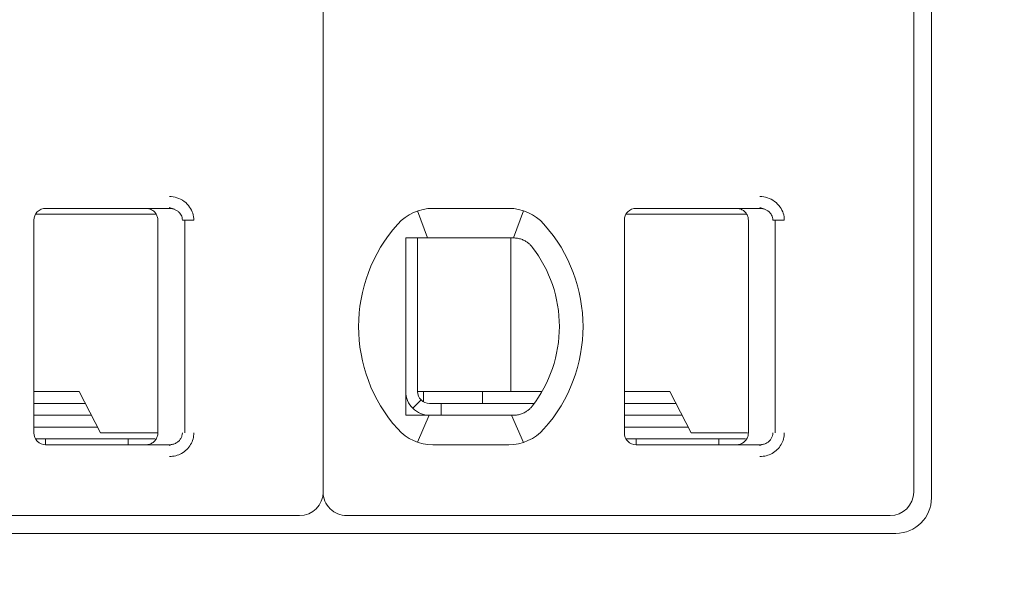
# Model space of a CAD drawing. Header units: millimetres. Extents: x -1114 to 1396, y -630 to 631.
# Tile 534 of 656: x 834.92 to 843.26, y -484.28 to -479.63. Entities that reach past the tile are written whole.
import ezdxf

# ---------------------------------------------------------------- set-up
doc = ezdxf.new("R2010")
doc.units = ezdxf.units.MM
doc.header["$MEASUREMENT"] = 0

msp = doc.modelspace()

# ---------------------------------------------------------------- linework, layer by layer
at = {"lineweight": 18}
for points, knots in [([(1038.9843, -629.7647), (1038.9843, -629.7647), (-1111.4882, -629.7647), (-1111.4882, -629.7647), (-1111.4882, -629.7647), (-1111.4882, -629.7647), (-1111.4882, 630.7883), (-1111.4882, 630.7883), (-1111.4882, 630.7883), (-1111.4882, 630.7883), (1038.9843, 630.7883), (1038.9843, 630.7883)], [0, 0, 0, 0, 0.333333, 0.333333, 0.333333, 0.333333, 0.666667, 0.666667, 0.666667, 0.666667, 1, 1, 1, 1]), ([(836.1902, -481.129), (836.2123, -481.1288), (836.2334, -481.1321), (836.2545, -481.1388), (836.2545, -481.1388), (836.2756, -481.1456), (836.2967, -481.1559), (836.3152, -481.1695), (836.3152, -481.1695), (836.3338, -481.1831), (836.3499, -481.2001), (836.3621, -481.2173), (836.3621, -481.2173), (836.3743, -481.2345), (836.3826, -481.252), (836.3883, -481.2706), (836.3883, -481.2706), (836.394, -481.2891), (836.3972, -481.3086), (836.3973, -481.329)], [0, 0, 0, 0, 0.2, 0.2, 0.2, 0.2, 0.4, 0.4, 0.4, 0.4, 0.6, 0.6, 0.6, 0.6, 0.8, 0.8, 0.8, 0.8, 1, 1, 1, 1]), ([(841.1902, -481.129), (841.2123, -481.1288), (841.2334, -481.1321), (841.2545, -481.1388), (841.2545, -481.1388), (841.2756, -481.1456), (841.2967, -481.1559), (841.3152, -481.1695), (841.3152, -481.1695), (841.3338, -481.1831), (841.3499, -481.2001), (841.3621, -481.2173), (841.3621, -481.2173), (841.3743, -481.2345), (841.3826, -481.252), (841.3883, -481.2706), (841.3883, -481.2706), (841.394, -481.2891), (841.3972, -481.3086), (841.3973, -481.329)], [0, 0, 0, 0, 0.2, 0.2, 0.2, 0.2, 0.4, 0.4, 0.4, 0.4, 0.6, 0.6, 0.6, 0.6, 0.8, 0.8, 0.8, 0.8, 1, 1, 1, 1]), ([(835.1428, -481.229), (835.1163, -481.229), (835.0909, -481.2395), (835.0721, -481.2582), (835.0721, -481.2582), (835.0533, -481.277), (835.0428, -481.3024), (835.0428, -481.329)], [0, 0, 0, 0, 0.5, 0.5, 0.5, 0.5, 1, 1, 1, 1]), ([(835.1428, -481.229), (835.1163, -481.229), (835.0909, -481.2395), (835.0721, -481.2582), (835.0721, -481.2582), (835.0533, -481.277), (835.0428, -481.3024), (835.0428, -481.329)], [0, 0, 0, 0, 0.5, 0.5, 0.5, 0.5, 1, 1, 1, 1]), ([(835.9928, -481.229), (836.0033, -481.229), (836.0138, -481.2306), (836.0238, -481.2339), (836.0238, -481.2339), (836.0338, -481.2371), (836.0432, -481.242), (836.0517, -481.2481), (836.0517, -481.2481), (836.0602, -481.2543), (836.0676, -481.2618), (836.0738, -481.2702), (836.0738, -481.2702), (836.0799, -481.2787), (836.0847, -481.2882), (836.088, -481.2982), (836.088, -481.2982), (836.0912, -481.3081), (836.0928, -481.3186), (836.0928, -481.329)], [0, 0, 0, 0, 0.2, 0.2, 0.2, 0.2, 0.4, 0.4, 0.4, 0.4, 0.6, 0.6, 0.6, 0.6, 0.8, 0.8, 0.8, 0.8, 1, 1, 1, 1]), ([(836.1902, -481.229), (836.199, -481.229), (836.2077, -481.2299), (836.2162, -481.2318), (836.2162, -481.2318), (836.2246, -481.2336), (836.2327, -481.2363), (836.2405, -481.2399), (836.2405, -481.2399), (836.248, -481.2434), (836.2552, -481.2477), (836.2618, -481.2528), (836.2618, -481.2528), (836.268, -481.2575), (836.2736, -481.2629), (836.2785, -481.2688), (836.2785, -481.2688), (836.283, -481.2743), (836.287, -481.2802), (836.2902, -481.2864), (836.2902, -481.2864), (836.2935, -481.2927), (836.296, -481.2992), (836.2978, -481.306), (836.2978, -481.306), (836.2997, -481.3135), (836.3007, -481.3212), (836.3007, -481.329)], [0, 0, 0, 0, 0.142857, 0.142857, 0.142857, 0.142857, 0.285714, 0.285714, 0.285714, 0.285714, 0.428571, 0.428571, 0.428571, 0.428571, 0.571429, 0.571429, 0.571429, 0.571429, 0.714286, 0.714286, 0.714286, 0.714286, 0.857143, 0.857143, 0.857143, 0.857143, 1, 1, 1, 1]), ([(840.1428, -481.229), (840.1163, -481.229), (840.0909, -481.2395), (840.0721, -481.2582), (840.0721, -481.2582), (840.0533, -481.277), (840.0428, -481.3024), (840.0428, -481.329)], [0, 0, 0, 0, 0.5, 0.5, 0.5, 0.5, 1, 1, 1, 1]), ([(840.1428, -481.229), (840.1163, -481.229), (840.0909, -481.2395), (840.0721, -481.2582), (840.0721, -481.2582), (840.0533, -481.277), (840.0428, -481.3024), (840.0428, -481.329)], [0, 0, 0, 0, 0.5, 0.5, 0.5, 0.5, 1, 1, 1, 1]), ([(840.9928, -481.229), (841.0033, -481.229), (841.0138, -481.2306), (841.0238, -481.2339), (841.0238, -481.2339), (841.0338, -481.2371), (841.0432, -481.242), (841.0517, -481.2481), (841.0517, -481.2481), (841.0602, -481.2543), (841.0676, -481.2618), (841.0738, -481.2702), (841.0738, -481.2702), (841.0799, -481.2787), (841.0847, -481.2882), (841.088, -481.2982), (841.088, -481.2982), (841.0912, -481.3081), (841.0928, -481.3186), (841.0928, -481.329)], [0, 0, 0, 0, 0.2, 0.2, 0.2, 0.2, 0.4, 0.4, 0.4, 0.4, 0.6, 0.6, 0.6, 0.6, 0.8, 0.8, 0.8, 0.8, 1, 1, 1, 1]), ([(841.1902, -481.229), (841.199, -481.229), (841.2077, -481.2299), (841.2162, -481.2318), (841.2162, -481.2318), (841.2246, -481.2336), (841.2327, -481.2363), (841.2405, -481.2399), (841.2405, -481.2399), (841.248, -481.2434), (841.2552, -481.2477), (841.2618, -481.2528), (841.2618, -481.2528), (841.268, -481.2575), (841.2736, -481.2629), (841.2785, -481.2688), (841.2785, -481.2688), (841.283, -481.2743), (841.287, -481.2802), (841.2902, -481.2864), (841.2902, -481.2864), (841.2935, -481.2927), (841.296, -481.2992), (841.2978, -481.306), (841.2978, -481.306), (841.2997, -481.3135), (841.3007, -481.3212), (841.3007, -481.329)], [0, 0, 0, 0, 0.142857, 0.142857, 0.142857, 0.142857, 0.285714, 0.285714, 0.285714, 0.285714, 0.428571, 0.428571, 0.428571, 0.428571, 0.571429, 0.571429, 0.571429, 0.571429, 0.714286, 0.714286, 0.714286, 0.714286, 0.857143, 0.857143, 0.857143, 0.857143, 1, 1, 1, 1]), ([(838.1928, -481.479), (838.1996, -481.479), (838.2064, -481.479), (838.2132, -481.479), (838.2132, -481.479), (838.22, -481.479), (838.2268, -481.479), (838.2337, -481.479), (838.2337, -481.479), (838.2405, -481.479), (838.2474, -481.479), (838.2543, -481.479)], [0, 0, 0, 0, 0.333333, 0.333333, 0.333333, 0.333333, 0.666667, 0.666667, 0.666667, 0.666667, 1, 1, 1, 1]), ([(838.1928, -481.479), (838.1928, -481.5299), (838.1928, -481.5824), (838.1928, -481.6373), (838.1928, -481.6373), (838.1928, -481.6648), (838.1928, -481.6929), (838.1928, -481.7218), (838.1928, -481.7218), (838.1928, -481.7363), (838.1928, -481.751), (838.1928, -481.7659), (838.1928, -481.7659), (838.1928, -481.7808), (838.1928, -481.796), (838.1928, -481.8113), (838.1928, -481.8113), (838.1928, -481.8421), (838.1928, -481.8737), (838.1928, -481.9064), (838.1928, -481.9064), (838.1928, -481.9391), (838.1928, -481.9729), (838.1928, -482.0083), (838.1928, -482.0083), (838.1928, -482.0259), (838.1928, -482.0439), (838.1928, -482.062), (838.1928, -482.062), (838.1928, -482.0801), (838.1928, -482.0984), (838.1928, -482.1169), (838.1928, -482.1169), (838.1928, -482.1354), (838.1928, -482.1541), (838.1928, -482.173), (838.1928, -482.173), (838.1928, -482.192), (838.1928, -482.2113), (838.1928, -482.2303), (838.1928, -482.2303), (838.1928, -482.2683), (838.1928, -482.3059), (838.1928, -482.3429), (838.1928, -482.3429), (838.1928, -482.3522), (838.1928, -482.3615), (838.1928, -482.3707), (838.1928, -482.3707), (838.1928, -482.3799), (838.1928, -482.3891), (838.1928, -482.3982), (838.1928, -482.3982), (838.1928, -482.4164), (838.1928, -482.4342), (838.1928, -482.4517), (838.1928, -482.4517), (838.1928, -482.4867), (838.1928, -482.5203), (838.1928, -482.5529), (838.1928, -482.5529), (838.1928, -482.5693), (838.1928, -482.5854), (838.1928, -482.6012), (838.1928, -482.6012), (838.1928, -482.6171), (838.1928, -482.6327), (838.1928, -482.6481), (838.1928, -482.6481), (838.1928, -482.6787), (838.1928, -482.7083), (838.1928, -482.7371), (838.1928, -482.7371), (838.1928, -482.7658), (838.1928, -482.7938), (838.1928, -482.8211), (838.1928, -482.8211), (838.1928, -482.8759), (838.1928, -482.9282), (838.1928, -482.979)], [0, 0, 0, 0, 0.05, 0.05, 0.05, 0.05, 0.1, 0.1, 0.1, 0.1, 0.15, 0.15, 0.15, 0.15, 0.2, 0.2, 0.2, 0.2, 0.25, 0.25, 0.25, 0.25, 0.3, 0.3, 0.3, 0.3, 0.35, 0.35, 0.35, 0.35, 0.4, 0.4, 0.4, 0.4, 0.45, 0.45, 0.45, 0.45, 0.5, 0.5, 0.5, 0.5, 0.55, 0.55, 0.55, 0.55, 0.6, 0.6, 0.6, 0.6, 0.65, 0.65, 0.65, 0.65, 0.7, 0.7, 0.7, 0.7, 0.75, 0.75, 0.75, 0.75, 0.8, 0.8, 0.8, 0.8, 0.85, 0.85, 0.85, 0.85, 0.9, 0.9, 0.9, 0.9, 0.95, 0.95, 0.95, 0.95, 1, 1, 1, 1]), ([(838.422, -481.479), (838.4168, -481.479), (838.4116, -481.479), (838.4064, -481.479), (838.4064, -481.479), (838.4011, -481.479), (838.3958, -481.479), (838.3904, -481.479), (838.3904, -481.479), (838.385, -481.479), (838.3795, -481.479), (838.3738, -481.479), (838.3738, -481.479), (838.3682, -481.479), (838.3624, -481.479), (838.3564, -481.479), (838.3564, -481.479), (838.3504, -481.479), (838.3443, -481.479), (838.338, -481.479), (838.338, -481.479), (838.3317, -481.479), (838.3253, -481.479), (838.3187, -481.479), (838.3187, -481.479), (838.3121, -481.479), (838.3054, -481.479), (838.2984, -481.479), (838.2984, -481.479), (838.2915, -481.479), (838.2844, -481.479), (838.277, -481.479), (838.277, -481.479), (838.2696, -481.479), (838.2621, -481.479), (838.2543, -481.479)], [0, 0, 0, 0, 0.111111, 0.111111, 0.111111, 0.111111, 0.222222, 0.222222, 0.222222, 0.222222, 0.333333, 0.333333, 0.333333, 0.333333, 0.444444, 0.444444, 0.444444, 0.444444, 0.555556, 0.555556, 0.555556, 0.555556, 0.666667, 0.666667, 0.666667, 0.666667, 0.777778, 0.777778, 0.777778, 0.777778, 0.888889, 0.888889, 0.888889, 0.888889, 1, 1, 1, 1]), ([(839.1052, -481.479), (839.1005, -481.479), (839.0958, -481.479), (839.0912, -481.479), (839.0912, -481.479), (839.0865, -481.479), (839.0818, -481.479), (839.0772, -481.479), (839.0772, -481.479), (839.0727, -481.479), (839.0681, -481.479), (839.0636, -481.479)], [0, 0, 0, 0, 0.333333, 0.333333, 0.333333, 0.333333, 0.666667, 0.666667, 0.666667, 0.666667, 1, 1, 1, 1]), ([(839.2029, -481.5044), (839.1926, -481.4987), (839.1819, -481.4939), (839.1711, -481.4901), (839.1711, -481.4901), (839.1603, -481.4863), (839.1493, -481.4836), (839.1383, -481.4817), (839.1383, -481.4817), (839.1272, -481.4799), (839.1162, -481.479), (839.1052, -481.479)], [0, 0, 0, 0, 0.333333, 0.333333, 0.333333, 0.333333, 0.666667, 0.666667, 0.666667, 0.666667, 1, 1, 1, 1]), ([(839.2635, -481.5567), (839.2582, -481.5499), (839.2525, -481.5433), (839.2462, -481.5371), (839.2462, -481.5371), (839.2399, -481.5308), (839.233, -481.5249), (839.2258, -481.5194), (839.2258, -481.5194), (839.2186, -481.5139), (839.2109, -481.5089), (839.2029, -481.5044)], [0, 0, 0, 0, 0.333333, 0.333333, 0.333333, 0.333333, 0.666667, 0.666667, 0.666667, 0.666667, 1, 1, 1, 1]), ([(838.1928, -482.779), (838.1928, -482.832), (838.2139, -482.8829), (838.2514, -482.9204), (838.2514, -482.9204), (838.2889, -482.9579), (838.3398, -482.979), (838.3928, -482.979)], [0, 0, 0, 0, 0.5, 0.5, 0.5, 0.5, 1, 1, 1, 1]), ([(838.2928, -482.779), (838.2928, -482.8055), (838.3033, -482.8309), (838.3221, -482.8497), (838.3221, -482.8497), (838.3409, -482.8684), (838.3663, -482.879), (838.3928, -482.879)], [0, 0, 0, 0, 0.5, 0.5, 0.5, 0.5, 1, 1, 1, 1]), ([(839.2029, -482.9535), (839.1928, -482.9592), (839.1823, -482.9639), (839.1715, -482.9676), (839.1715, -482.9676), (839.1608, -482.9714), (839.1498, -482.9742), (839.1387, -482.9761), (839.1387, -482.9761), (839.1276, -482.978), (839.1164, -482.979), (839.1052, -482.979)], [0, 0, 0, 0, 0.333333, 0.333333, 0.333333, 0.333333, 0.666667, 0.666667, 0.666667, 0.666667, 1, 1, 1, 1]), ([(839.2029, -482.9535), (839.2112, -482.9488), (839.219, -482.9437), (839.2263, -482.9381), (839.2263, -482.9381), (839.2336, -482.9326), (839.2404, -482.9266), (839.2466, -482.9204), (839.2466, -482.9204), (839.2528, -482.9142), (839.2584, -482.9078), (839.2635, -482.9012)], [0, 0, 0, 0, 0.333333, 0.333333, 0.333333, 0.333333, 0.666667, 0.666667, 0.666667, 0.666667, 1, 1, 1, 1]), ([(838.1928, -482.979), (838.1997, -482.979), (838.2066, -482.979), (838.2134, -482.979), (838.2134, -482.979), (838.2203, -482.979), (838.2271, -482.979), (838.2339, -482.979), (838.2339, -482.979), (838.2407, -482.979), (838.2475, -482.979), (838.2543, -482.979)], [0, 0, 0, 0, 0.333333, 0.333333, 0.333333, 0.333333, 0.666667, 0.666667, 0.666667, 0.666667, 1, 1, 1, 1]), ([(838.2543, -482.979), (838.2621, -482.979), (838.2697, -482.979), (838.277, -482.979), (838.277, -482.979), (838.2844, -482.979), (838.2915, -482.979), (838.2984, -482.979), (838.2984, -482.979), (838.3054, -482.979), (838.3121, -482.979), (838.3187, -482.979), (838.3187, -482.979), (838.3253, -482.979), (838.3317, -482.979), (838.338, -482.979), (838.338, -482.979), (838.3443, -482.979), (838.3504, -482.979), (838.3564, -482.979), (838.3564, -482.979), (838.3624, -482.979), (838.3682, -482.979), (838.3738, -482.979), (838.3738, -482.979), (838.3795, -482.979), (838.385, -482.979), (838.3904, -482.979), (838.3904, -482.979), (838.3958, -482.979), (838.4011, -482.979), (838.4064, -482.979), (838.4064, -482.979), (838.4116, -482.979), (838.4168, -482.979), (838.422, -482.979)], [0, 0, 0, 0, 0.111111, 0.111111, 0.111111, 0.111111, 0.222222, 0.222222, 0.222222, 0.222222, 0.333333, 0.333333, 0.333333, 0.333333, 0.444444, 0.444444, 0.444444, 0.444444, 0.555556, 0.555556, 0.555556, 0.555556, 0.666667, 0.666667, 0.666667, 0.666667, 0.777778, 0.777778, 0.777778, 0.777778, 0.888889, 0.888889, 0.888889, 0.888889, 1, 1, 1, 1]), ([(839.0636, -482.979), (839.0681, -482.979), (839.0727, -482.979), (839.0773, -482.979), (839.0773, -482.979), (839.0819, -482.979), (839.0865, -482.979), (839.0912, -482.979), (839.0912, -482.979), (839.0959, -482.979), (839.1005, -482.979), (839.1052, -482.979)], [0, 0, 0, 0, 0.333333, 0.333333, 0.333333, 0.333333, 0.666667, 0.666667, 0.666667, 0.666667, 1, 1, 1, 1]), ([(835.0428, -483.129), (835.0428, -483.1555), (835.0533, -483.1809), (835.0721, -483.1997), (835.0721, -483.1997), (835.0909, -483.2184), (835.1163, -483.229), (835.1428, -483.229)], [0, 0, 0, 0, 0.5, 0.5, 0.5, 0.5, 1, 1, 1, 1]), ([(835.0428, -483.129), (835.0428, -483.1555), (835.0533, -483.1809), (835.0721, -483.1997), (835.0721, -483.1997), (835.0909, -483.2184), (835.1163, -483.229), (835.1428, -483.229)], [0, 0, 0, 0, 0.5, 0.5, 0.5, 0.5, 1, 1, 1, 1]), ([(836.0928, -483.129), (836.0928, -483.1394), (836.0912, -483.1498), (836.0879, -483.1598), (836.0879, -483.1598), (836.0847, -483.1697), (836.0799, -483.1792), (836.0738, -483.1876), (836.0738, -483.1876), (836.0677, -483.1961), (836.0602, -483.2036), (836.0518, -483.2097), (836.0518, -483.2097), (836.0433, -483.2159), (836.0339, -483.2207), (836.0239, -483.224), (836.0239, -483.224), (836.0139, -483.2273), (836.0034, -483.229), (835.9928, -483.229)], [0, 0, 0, 0, 0.2, 0.2, 0.2, 0.2, 0.4, 0.4, 0.4, 0.4, 0.6, 0.6, 0.6, 0.6, 0.8, 0.8, 0.8, 0.8, 1, 1, 1, 1]), ([(836.3007, -483.129), (836.3007, -483.1374), (836.2995, -483.146), (836.2971, -483.1542), (836.2971, -483.1542), (836.2948, -483.1623), (836.2913, -483.1702), (836.2868, -483.1775), (836.2868, -483.1775), (836.2823, -483.1849), (836.2766, -483.1918), (836.2702, -483.198), (836.2702, -483.198), (836.2636, -483.2042), (836.2561, -483.2097), (836.2481, -483.2142), (836.2481, -483.2142), (836.2395, -483.2189), (836.2303, -483.2226), (836.2207, -483.2251), (836.2207, -483.2251), (836.2108, -483.2277), (836.2005, -483.229), (836.1902, -483.229)], [0, 0, 0, 0, 0.166667, 0.166667, 0.166667, 0.166667, 0.333333, 0.333333, 0.333333, 0.333333, 0.5, 0.5, 0.5, 0.5, 0.666667, 0.666667, 0.666667, 0.666667, 0.833333, 0.833333, 0.833333, 0.833333, 1, 1, 1, 1]), ([(836.3973, -483.129), (836.3973, -483.1463), (836.3951, -483.1631), (836.3905, -483.1797), (836.3905, -483.1797), (836.386, -483.1962), (836.3791, -483.2126), (836.3703, -483.2277), (836.3703, -483.2277), (836.3615, -483.2428), (836.3507, -483.2567), (836.3379, -483.2692), (836.3379, -483.2692), (836.3251, -483.2817), (836.3102, -483.2929), (836.2945, -483.3018), (836.2945, -483.3018), (836.2788, -483.3107), (836.2623, -483.3173), (836.2449, -483.3219), (836.2449, -483.3219), (836.2275, -483.3264), (836.2093, -483.3288), (836.1902, -483.329)], [0, 0, 0, 0, 0.166667, 0.166667, 0.166667, 0.166667, 0.333333, 0.333333, 0.333333, 0.333333, 0.5, 0.5, 0.5, 0.5, 0.666667, 0.666667, 0.666667, 0.666667, 0.833333, 0.833333, 0.833333, 0.833333, 1, 1, 1, 1]), ([(840.0428, -483.129), (840.0428, -483.1555), (840.0533, -483.1809), (840.0721, -483.1997), (840.0721, -483.1997), (840.0909, -483.2184), (840.1163, -483.229), (840.1428, -483.229)], [0, 0, 0, 0, 0.5, 0.5, 0.5, 0.5, 1, 1, 1, 1]), ([(840.0428, -483.129), (840.0428, -483.1555), (840.0533, -483.1809), (840.0721, -483.1997), (840.0721, -483.1997), (840.0909, -483.2184), (840.1163, -483.229), (840.1428, -483.229)], [0, 0, 0, 0, 0.5, 0.5, 0.5, 0.5, 1, 1, 1, 1]), ([(841.0928, -483.129), (841.0928, -483.1394), (841.0912, -483.1498), (841.0879, -483.1598), (841.0879, -483.1598), (841.0847, -483.1697), (841.0799, -483.1792), (841.0738, -483.1876), (841.0738, -483.1876), (841.0677, -483.1961), (841.0602, -483.2036), (841.0518, -483.2097), (841.0518, -483.2097), (841.0433, -483.2159), (841.0339, -483.2207), (841.0239, -483.224), (841.0239, -483.224), (841.0139, -483.2273), (841.0034, -483.229), (840.9928, -483.229)], [0, 0, 0, 0, 0.2, 0.2, 0.2, 0.2, 0.4, 0.4, 0.4, 0.4, 0.6, 0.6, 0.6, 0.6, 0.8, 0.8, 0.8, 0.8, 1, 1, 1, 1]), ([(841.3007, -483.129), (841.3007, -483.1374), (841.2995, -483.146), (841.2971, -483.1542), (841.2971, -483.1542), (841.2948, -483.1623), (841.2913, -483.1702), (841.2868, -483.1775), (841.2868, -483.1775), (841.2823, -483.1849), (841.2766, -483.1918), (841.2702, -483.198), (841.2702, -483.198), (841.2636, -483.2042), (841.2561, -483.2097), (841.2481, -483.2142), (841.2481, -483.2142), (841.2395, -483.2189), (841.2303, -483.2226), (841.2207, -483.2251), (841.2207, -483.2251), (841.2108, -483.2277), (841.2005, -483.229), (841.1902, -483.229)], [0, 0, 0, 0, 0.166667, 0.166667, 0.166667, 0.166667, 0.333333, 0.333333, 0.333333, 0.333333, 0.5, 0.5, 0.5, 0.5, 0.666667, 0.666667, 0.666667, 0.666667, 0.833333, 0.833333, 0.833333, 0.833333, 1, 1, 1, 1]), ([(841.3973, -483.129), (841.3973, -483.1463), (841.3951, -483.1631), (841.3905, -483.1797), (841.3905, -483.1797), (841.386, -483.1962), (841.3791, -483.2126), (841.3703, -483.2277), (841.3703, -483.2277), (841.3615, -483.2428), (841.3507, -483.2567), (841.3379, -483.2692), (841.3379, -483.2692), (841.3251, -483.2817), (841.3102, -483.2929), (841.2945, -483.3018), (841.2945, -483.3018), (841.2788, -483.3107), (841.2623, -483.3173), (841.2449, -483.3219), (841.2449, -483.3219), (841.2275, -483.3264), (841.2093, -483.3288), (841.1902, -483.329)], [0, 0, 0, 0, 0.166667, 0.166667, 0.166667, 0.166667, 0.333333, 0.333333, 0.333333, 0.333333, 0.5, 0.5, 0.5, 0.5, 0.666667, 0.666667, 0.666667, 0.666667, 0.833333, 0.833333, 0.833333, 0.833333, 1, 1, 1, 1]), ([(837.4928, -483.629), (837.4928, -483.682), (837.5139, -483.7329), (837.5514, -483.7704), (837.5514, -483.7704), (837.5889, -483.8079), (837.6398, -483.829), (837.6928, -483.829)], [0, 0, 0, 0, 0.5, 0.5, 0.5, 0.5, 1, 1, 1, 1])]:
    msp.add_open_spline(points, degree=3, knots=knots, dxfattribs=at)
for points in [[(837.4928, -473.209), (837.4928, -473.209), (837.4928, -483.629), (837.4928, -483.629)], [(837.4928, -473.209), (837.4928, -473.209), (837.4928, -483.629), (837.4928, -483.629)], [(842.4928, -473.209), (842.4928, -473.209), (842.4928, -483.629), (842.4928, -483.629)], [(842.6428, -473.159), (842.6428, -473.159), (842.6428, -483.679), (842.6428, -483.679)], [(836.1892, -481.222), (836.1892, -481.222), (836.2328, -481.2368), (836.2328, -481.2368)], [(841.1892, -481.222), (841.1892, -481.222), (841.2328, -481.2368), (841.2328, -481.2368)], [(835.7237, -481.279), (835.7237, -481.279), (835.0562, -481.279), (835.0562, -481.279)], [(835.1428, -481.229), (835.1428, -481.229), (836.1902, -481.229), (836.1902, -481.229)], [(835.1428, -481.229), (835.1428, -481.229), (836.1902, -481.229), (836.1902, -481.229)], [(836.073, -481.279), (836.073, -481.279), (835.7237, -481.279), (835.7237, -481.279)], [(836.1902, -481.229), (836.1902, -481.229), (835.9928, -481.229), (835.9928, -481.229)], [(838.422, -481.229), (838.3082, -481.229), (838.1997, -481.2775), (838.1239, -481.3623)], [(838.422, -481.229), (838.3082, -481.229), (838.1997, -481.2775), (838.1239, -481.3623)], [(838.2912, -481.2509), (838.2912, -481.2509), (838.3757, -481.479), (838.3757, -481.479)], [(838.422, -481.229), (838.422, -481.229), (839.0636, -481.229), (839.0636, -481.229)], [(838.422, -481.229), (838.422, -481.229), (839.0636, -481.229), (839.0636, -481.229)], [(839.3618, -481.3623), (839.2859, -481.2775), (839.1775, -481.229), (839.0636, -481.229)], [(839.3618, -481.3623), (839.2859, -481.2775), (839.1775, -481.229), (839.0636, -481.229)], [(839.19, -481.2495), (839.19, -481.2495), (839.1045, -481.479), (839.1045, -481.479)], [(840.7237, -481.279), (840.7237, -481.279), (840.0562, -481.279), (840.0562, -481.279)], [(840.1428, -481.229), (840.1428, -481.229), (841.1902, -481.229), (841.1902, -481.229)], [(840.1428, -481.229), (840.1428, -481.229), (841.1902, -481.229), (841.1902, -481.229)], [(841.073, -481.279), (841.073, -481.279), (840.7237, -481.279), (840.7237, -481.279)], [(841.1902, -481.229), (841.1902, -481.229), (840.9928, -481.229), (840.9928, -481.229)], [(835.0428, -483.129), (835.0428, -483.129), (835.0428, -481.329), (835.0428, -481.329)], [(835.0428, -483.129), (835.0428, -483.129), (835.0428, -481.329), (835.0428, -481.329)], [(836.0928, -483.129), (836.0928, -483.129), (836.0928, -481.329), (836.0928, -481.329)], [(836.3007, -481.329), (836.3007, -481.329), (836.3973, -481.329), (836.3973, -481.329)], [(836.3206, -483.129), (836.3206, -483.129), (836.3206, -481.329), (836.3206, -481.329)], [(838.1239, -481.3623), (837.6825, -481.8558), (837.6825, -482.6021), (838.1239, -483.0956)], [(838.1239, -481.3623), (837.6825, -481.8558), (837.6825, -482.6021), (838.1239, -483.0956)], [(839.3618, -483.0956), (839.8032, -482.6021), (839.8032, -481.8558), (839.3618, -481.3623)], [(839.3618, -483.0956), (839.8032, -482.6021), (839.8032, -481.8558), (839.3618, -481.3623)], [(840.0428, -483.129), (840.0428, -483.129), (840.0428, -481.329), (840.0428, -481.329)], [(840.0428, -483.129), (840.0428, -483.129), (840.0428, -481.329), (840.0428, -481.329)], [(841.0928, -483.129), (841.0928, -483.129), (841.0928, -481.329), (841.0928, -481.329)], [(841.3007, -481.329), (841.3007, -481.329), (841.3973, -481.329), (841.3973, -481.329)], [(841.3206, -483.129), (841.3206, -483.129), (841.3206, -481.329), (841.3206, -481.329)], [(838.2928, -481.479), (838.2928, -481.479), (838.2928, -482.779), (838.2928, -482.779)], [(839.0636, -481.479), (839.0636, -481.479), (838.422, -481.479), (838.422, -481.479)], [(839.0819, -481.479), (839.0819, -481.479), (839.0819, -482.779), (839.0819, -482.779)], [(839.4928, -482.229), (839.4928, -481.9857), (839.4122, -481.7493), (839.2635, -481.5567)], [(839.2635, -482.9012), (839.4122, -482.7086), (839.4928, -482.4722), (839.4928, -482.229)], [(835.4271, -482.779), (835.4271, -482.779), (835.0428, -482.779), (835.0428, -482.779)], [(835.6077, -483.129), (835.6077, -483.129), (835.4271, -482.779), (835.4271, -482.779)], [(838.2928, -482.779), (838.2928, -482.779), (839.0523, -482.779), (839.0523, -482.779)], [(838.3428, -482.8655), (838.3428, -482.8655), (838.3428, -482.7789), (838.3428, -482.7789)], [(838.8428, -482.879), (838.8428, -482.879), (838.8428, -482.779), (838.8428, -482.779)], [(839.0523, -482.779), (839.0523, -482.779), (839.1031, -482.779), (839.1031, -482.779)], [(839.3455, -482.779), (839.3455, -482.779), (839.1031, -482.779), (839.1031, -482.779)], [(840.4271, -482.779), (840.4271, -482.779), (840.0428, -482.779), (840.0428, -482.779)], [(840.6077, -483.129), (840.6077, -483.129), (840.4271, -482.779), (840.4271, -482.779)], [(835.0428, -482.879), (835.0428, -482.879), (835.4787, -482.879), (835.4787, -482.879)], [(838.3221, -482.8497), (838.3221, -482.8497), (838.2514, -482.9204), (838.2514, -482.9204)], [(838.4928, -482.879), (838.4928, -482.879), (838.3928, -482.879), (838.3928, -482.879)], [(838.4928, -482.879), (838.4928, -482.879), (839.2802, -482.879), (839.2802, -482.879)], [(838.4928, -482.879), (838.4928, -482.879), (838.4928, -482.979), (838.4928, -482.979)], [(840.0428, -482.879), (840.0428, -482.879), (840.4787, -482.879), (840.4787, -482.879)], [(835.5303, -482.979), (835.5303, -482.979), (835.0428, -482.979), (835.0428, -482.979)], [(838.2922, -483.2073), (838.2922, -483.2073), (838.3896, -482.979), (838.3896, -482.979)], [(838.422, -482.979), (838.422, -482.979), (839.0636, -482.979), (839.0636, -482.979)], [(839.0867, -482.979), (839.0867, -482.979), (839.1879, -483.2092), (839.1879, -483.2092)], [(840.5303, -482.979), (840.5303, -482.979), (840.0428, -482.979), (840.0428, -482.979)], [(835.5819, -483.079), (835.5819, -483.079), (835.0428, -483.079), (835.0428, -483.079)], [(835.6077, -483.129), (835.6077, -483.129), (835.7237, -483.129), (835.7237, -483.129)], [(835.7237, -483.129), (835.7237, -483.129), (836.0862, -483.129), (836.0862, -483.129)], [(838.1239, -483.0956), (838.1997, -483.1805), (838.3082, -483.229), (838.422, -483.229)], [(838.1239, -483.0956), (838.1997, -483.1805), (838.3082, -483.229), (838.422, -483.229)], [(839.0636, -483.229), (839.1775, -483.229), (839.2859, -483.1805), (839.3618, -483.0956)], [(839.0636, -483.229), (839.1775, -483.229), (839.2859, -483.1805), (839.3618, -483.0956)], [(840.5819, -483.079), (840.5819, -483.079), (840.0428, -483.079), (840.0428, -483.079)], [(840.6077, -483.129), (840.6077, -483.129), (840.7237, -483.129), (840.7237, -483.129)], [(840.7237, -483.129), (840.7237, -483.129), (841.0862, -483.129), (841.0862, -483.129)], [(836.0693, -483.179), (836.0693, -483.179), (835.0562, -483.179), (835.0562, -483.179)], [(835.1428, -483.229), (835.1428, -483.229), (835.1428, -483.179), (835.1428, -483.179)], [(835.8428, -483.179), (835.8428, -483.179), (835.8428, -483.229), (835.8428, -483.229)], [(841.0693, -483.179), (841.0693, -483.179), (840.0562, -483.179), (840.0562, -483.179)], [(840.1428, -483.229), (840.1428, -483.229), (840.1428, -483.179), (840.1428, -483.179)], [(840.8428, -483.179), (840.8428, -483.179), (840.8428, -483.229), (840.8428, -483.229)], [(835.1428, -483.229), (835.1428, -483.229), (836.1902, -483.229), (836.1902, -483.229)], [(835.1428, -483.229), (835.1428, -483.229), (836.1902, -483.229), (836.1902, -483.229)], [(836.2124, -483.2269), (836.2124, -483.2269), (836.1892, -483.2359), (836.1892, -483.2359)], [(836.1902, -483.2358), (836.1902, -483.2358), (836.1902, -483.229), (836.1902, -483.229)], [(838.422, -483.229), (838.422, -483.229), (839.0636, -483.229), (839.0636, -483.229)], [(839.0636, -483.229), (839.0636, -483.229), (838.422, -483.229), (838.422, -483.229)], [(840.1428, -483.229), (840.1428, -483.229), (841.1902, -483.229), (841.1902, -483.229)], [(840.1428, -483.229), (840.1428, -483.229), (841.1902, -483.229), (841.1902, -483.229)], [(841.2124, -483.2269), (841.2124, -483.2269), (841.1892, -483.2359), (841.1892, -483.2359)], [(841.1902, -483.2358), (841.1902, -483.2358), (841.1902, -483.229), (841.1902, -483.229)], [(837.2928, -483.829), (837.4033, -483.829), (837.4928, -483.7394), (837.4928, -483.629)], [(842.2928, -483.829), (842.4033, -483.829), (842.4928, -483.7394), (842.4928, -483.629)], [(842.3428, -483.979), (842.5085, -483.979), (842.6428, -483.8446), (842.6428, -483.679)], [(832.6928, -483.829), (832.6928, -483.829), (837.2928, -483.829), (837.2928, -483.829)], [(837.6928, -483.829), (837.6928, -483.829), (842.2928, -483.829), (842.2928, -483.829)], [(842.3428, -483.979), (842.3428, -483.979), (802.6428, -483.979), (802.6428, -483.979)]]:
    msp.add_open_spline(points, degree=3, dxfattribs=at)

doc.saveas('drawing.dxf')
